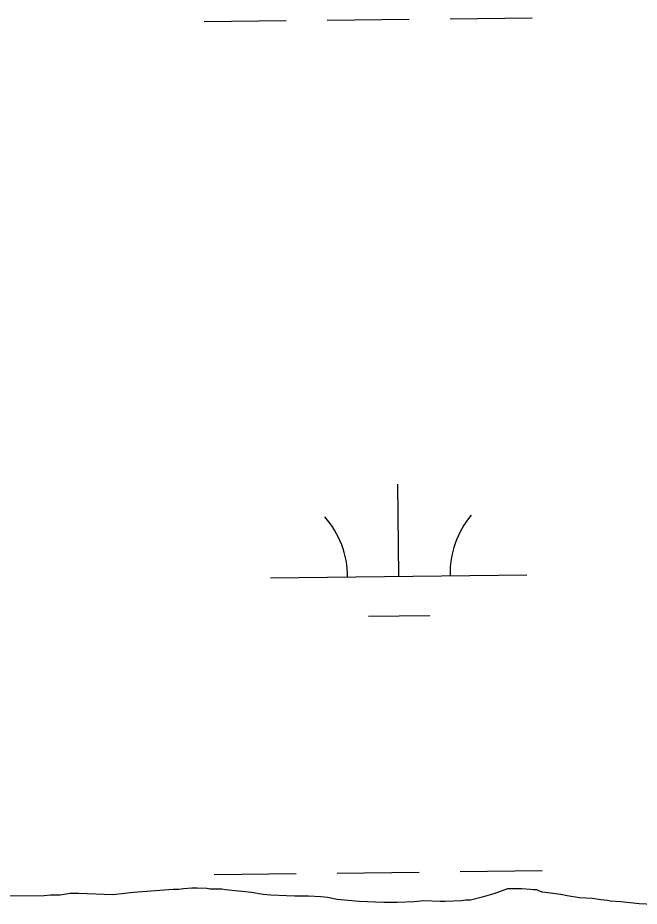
# Model space of a CAD drawing. Extents: x 3684037 to 3722149, y 433263 to 459021.
# Drawn here: x 3689854.9 to 3690097.4, y 448659.6 to 449006.1 of the extents above; entities that cross this region are included whole.
import ezdxf

# ---------------------------------------------------------------- set-up
doc = ezdxf.new("R2010")
doc.units = 0
doc.layers.add('V-TOPO-SHOR', color=7, linetype='Continuous')
doc.layers.add('V-WETL-SWMP', color=7, linetype='Continuous')

msp = doc.modelspace()

# ---------------------------------------------------------------- linework, layer by layer
at = {"layer": 'V-TOPO-SHOR'}
for p, q in [((3689915.53, 448666.08), (3689900.01, 448664.91)), ((3689917.67, 448666.1), (3689915.53, 448666.08)), ((3689919.54, 448666.38), (3689917.67, 448666.1)), ((3689922.75, 448666.66), (3689919.54, 448666.38)), ((3689924.9, 448666.68), (3689922.75, 448666.66)), ((3689928.65, 448666.43), (3689924.9, 448666.68)), ((3689929.99, 448666.17), (3689928.65, 448666.43)), ((3689934.54, 448666.2), (3689929.99, 448666.17)), ((3689935.88, 448665.94), (3689934.54, 448666.2)), ((3689946.06, 448664.94), (3689935.88, 448665.94)), ((3690045.92, 448666.38), (3690040.58, 448664.47)), ((3690051.55, 448666.41), (3690045.92, 448666.38)), ((3690054.76, 448666.16), (3690051.55, 448666.41)), ((3690056.1, 448665.91), (3690054.76, 448666.16)), ((3690057.44, 448665.91), (3690056.1, 448665.91)), ((3690058.51, 448665.39), (3690057.44, 448665.91)), ((3689865.21, 448663.62), (3689849.68, 448663.52)), ((3689867.62, 448663.9), (3689865.21, 448663.62)), ((3689871.36, 448663.93), (3689867.62, 448663.9)), ((3689875.38, 448664.49), (3689871.36, 448663.93)), ((3689878.59, 448664.51), (3689875.38, 448664.49)), ((3689891.98, 448664.06), (3689878.59, 448664.51)), ((3689900.01, 448664.91), (3689891.98, 448664.06)), ((3689950.62, 448664.16), (3689946.06, 448664.94)), ((3689953.56, 448663.91), (3689950.62, 448664.16)), ((3689959.72, 448663.69), (3689953.56, 448663.91)), ((3689962.94, 448663.44), (3689959.72, 448663.69)), ((3689968.29, 448663.47), (3689962.94, 448663.44)), ((3689973.11, 448663.24), (3689968.29, 448663.47)), ((3689975.79, 448662.99), (3689973.11, 448663.24)), ((3689979.55, 448662.21), (3689975.79, 448662.99)), ((3689988.12, 448661.46), (3689979.55, 448662.21)), ((3690036.04, 448663.1), (3690031.49, 448662)), ((3690040.58, 448664.47), (3690036.04, 448663.1)), ((3690059.59, 448665.12), (3690058.51, 448665.39)), ((3690066.82, 448664.1), (3690059.59, 448665.12)), ((3690069.24, 448663.58), (3690066.82, 448664.1)), ((3690074.06, 448662.81), (3690069.24, 448663.58)), ((3690079.15, 448662.57), (3690074.06, 448662.81)), ((3690082.36, 448662.06), (3690079.15, 448662.57)), ((3689997.76, 448660.98), (3689988.12, 448661.46)), ((3690002.85, 448661.02), (3689997.76, 448660.98)), ((3690009.54, 448661.33), (3690002.85, 448661.02)), ((3690013.29, 448661.62), (3690009.54, 448661.33)), ((3690019.71, 448661.39), (3690013.29, 448661.62)), ((3690021.59, 448661.4), (3690019.71, 448661.39)), ((3690028.01, 448661.71), (3690021.59, 448661.4)), ((3690029.62, 448661.99), (3690028.01, 448661.71)), ((3690031.49, 448662), (3690029.62, 448661.99)), ((3690085.04, 448661.81), (3690082.36, 448662.06)), ((3690086.12, 448661.54), (3690085.04, 448661.81)), ((3690090.13, 448661.3), (3690086.12, 448661.54)), ((3690097.37, 448660.54), (3690090.13, 448661.3))]:
    msp.add_line(p, q, dxfattribs=at)
at = {"layer": 'V-WETL-SWMP'}
for p, q in [((3689975.61, 449005.18), (3690007.61, 449005.55)), ((3690023.6, 449005.74), (3690055.6, 449006.11)), ((3689927.61, 449004.62), (3689959.61, 449004.99)), ((3690003.54, 448788.25), (3690003.12, 448824.24)), ((3689953.55, 448787.66), (3690053.54, 448788.83)), ((3689991.72, 448772.68), (3690015.72, 448772.96)), ((3689979.48, 448672.53), (3690011.48, 448672.9)), ((3690027.48, 448673.08), (3690059.47, 448673.46)), ((3689931.48, 448671.97), (3689963.48, 448672.34)), ((3689915.53, 448666.08), (3689900.01, 448664.91)), ((3689917.67, 448666.1), (3689915.53, 448666.08)), ((3689919.54, 448666.38), (3689917.67, 448666.1)), ((3689922.75, 448666.66), (3689919.54, 448666.38)), ((3689924.9, 448666.68), (3689922.75, 448666.66)), ((3689928.65, 448666.43), (3689924.9, 448666.68)), ((3689929.99, 448666.17), (3689928.65, 448666.43)), ((3689934.54, 448666.2), (3689929.99, 448666.17)), ((3689935.88, 448665.94), (3689934.54, 448666.2)), ((3689946.06, 448664.94), (3689935.88, 448665.94)), ((3690045.92, 448666.38), (3690040.58, 448664.47)), ((3690051.55, 448666.41), (3690045.92, 448666.38)), ((3690054.76, 448666.16), (3690051.55, 448666.41)), ((3690056.1, 448665.91), (3690054.76, 448666.16)), ((3690057.44, 448665.91), (3690056.1, 448665.91)), ((3690058.51, 448665.39), (3690057.44, 448665.91)), ((3689865.21, 448663.62), (3689849.68, 448663.52)), ((3689867.62, 448663.9), (3689865.21, 448663.62)), ((3689871.36, 448663.93), (3689867.62, 448663.9)), ((3689875.38, 448664.49), (3689871.36, 448663.93)), ((3689878.59, 448664.51), (3689875.38, 448664.49)), ((3689891.98, 448664.06), (3689878.59, 448664.51)), ((3689900.01, 448664.91), (3689891.98, 448664.06)), ((3689950.62, 448664.16), (3689946.06, 448664.94)), ((3689953.56, 448663.91), (3689950.62, 448664.16)), ((3689959.72, 448663.69), (3689953.56, 448663.91)), ((3689962.94, 448663.44), (3689959.72, 448663.69)), ((3689968.29, 448663.47), (3689962.94, 448663.44)), ((3689973.11, 448663.24), (3689968.29, 448663.47)), ((3689975.79, 448662.99), (3689973.11, 448663.24)), ((3689979.55, 448662.21), (3689975.79, 448662.99)), ((3689988.12, 448661.46), (3689979.55, 448662.21)), ((3690036.04, 448663.1), (3690031.49, 448662)), ((3690040.58, 448664.47), (3690036.04, 448663.1)), ((3690059.59, 448665.12), (3690058.51, 448665.39)), ((3690066.82, 448664.1), (3690059.59, 448665.12)), ((3690069.24, 448663.58), (3690066.82, 448664.1)), ((3690074.06, 448662.81), (3690069.24, 448663.58)), ((3690079.15, 448662.57), (3690074.06, 448662.81)), ((3690082.36, 448662.06), (3690079.15, 448662.57)), ((3689997.76, 448660.98), (3689988.12, 448661.46)), ((3690002.85, 448661.02), (3689997.76, 448660.98)), ((3690009.54, 448661.33), (3690002.85, 448661.02)), ((3690013.29, 448661.62), (3690009.54, 448661.33)), ((3690019.71, 448661.39), (3690013.29, 448661.62)), ((3690021.59, 448661.4), (3690019.71, 448661.39)), ((3690028.01, 448661.71), (3690021.59, 448661.4)), ((3690029.62, 448661.99), (3690028.01, 448661.71)), ((3690031.49, 448662), (3690029.62, 448661.99)), ((3690085.04, 448661.81), (3690082.36, 448662.06)), ((3690086.12, 448661.54), (3690085.04, 448661.81)), ((3690090.13, 448661.3), (3690086.12, 448661.54)), ((3690097.37, 448660.54), (3690090.13, 448661.3)), ((3690113.98, 448659.58), (3690097.37, 448660.54))]:
    msp.add_line(p, q, dxfattribs=at)
for centre, start, end in [((3689948.3, 448788.08), 359.8949, 41.4385), ((3690058.78, 448789.36), 139.8949, 181.4385)]:
    msp.add_arc(centre, 35.25, start, end, dxfattribs=at)

doc.saveas('drawing.dxf')
